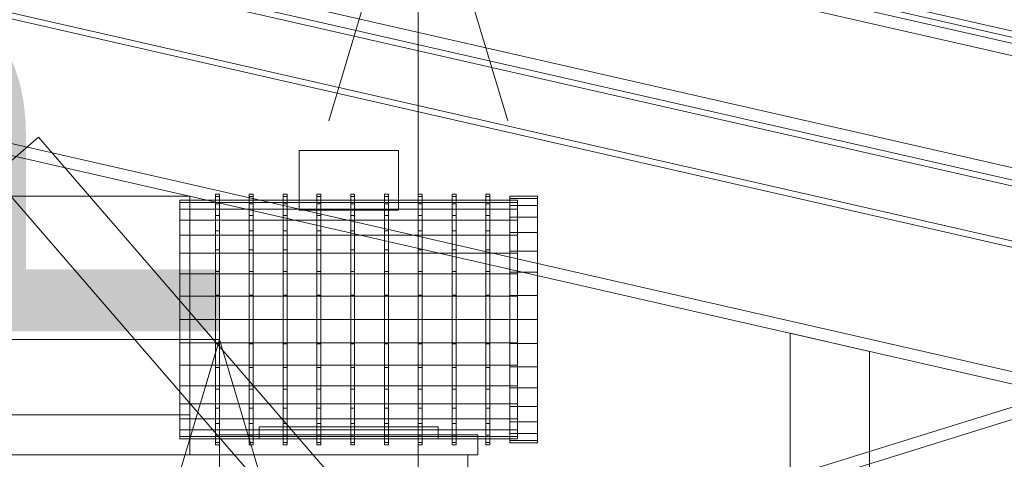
# Model space of a CAD drawing. Header units: millimetres. Extents: x -3490 to 61924, y -72580 to 6847.
# Tile 745 of 1056: x 19019 to 19515, y 1920 to 2141. Entities that reach past the tile are written whole.
import ezdxf

# ---------------------------------------------------------------- set-up
doc = ezdxf.new("R2010")
doc.units = ezdxf.units.MM
for name, color, linetype, lineweight in [('COTAS_P', 1, 'Continuous', 0), ('lateral_C02', 7, 'Continuous', 0), ('lateral_C10', 7, 'Continuous', 0), ('lateral_C11', 7, 'Continuous', 0)]:
    doc.layers.add(name, color=color, linetype=linetype, lineweight=lineweight)
doc.dimstyles.new('R19_100', dxfattribs={"dimtxt": 250, "dimasz": 150, "dimexe": 150, "dimexo": 80, "dimgap": 100, "dimtad": 1, "dimtih": 1, "dimtoh": 1, "dimdsep": 46, "dimcen": 0.09, "dimadec": 0, "dimazin": 0, "dimtfac": 1, "dimtdec": 4, "dimtofl": 0, "dimtmove": 0, "dimatfit": 3, "dimfxl": 1, "dimtolj": 1, "dimtzin": 0, "dimarcsym": 0})

# ---------------------------------------------------------------- blocks, each defined once
blk = doc.blocks.new('DIM_R29_4')
at = {"layer": 'COTAS_P'}
for p, q in [((15248.37, 1279.09), (24311.82, 4109.09)), ((24311.82, 4109.09), (24155.23, 4107.34)), ((24311.82, 4109.09), (24182.05, 4021.43)), ((24580.07, 3250), (24311.82, 4109.09)), ((15248.37, 1279.09), (15378.14, 1366.76)), ((15248.37, 1279.09), (15404.97, 1280.85)), ((15516.62, 420), (15248.37, 1279.09))]:
    blk.add_line(p, q, dxfattribs=at)
blk.add_text('9495 P', height=250, rotation=17.3406, dxfattribs=at).set_placement((19750.29, 2789.55))
blk = doc.blocks.new('DIM_R29_19')
at = {"layer": 'COTAS_P'}
for p, q in [((18820, 2240), (18619.96, 1362.51)), ((18619.96, 1362.51), (18776.21, 1373.05)), ((27699.96, -707.49), (18619.96, 1362.51)), ((18619.96, 1362.51), (18756.2, 1285.3)), ((27900, 170), (27699.96, -707.49)), ((27699.96, -707.49), (27563.71, -630.27)), ((27699.96, -707.49), (27543.71, -718.02))]:
    blk.add_line(p, q, dxfattribs=at)
blk.add_text('9312.96 P', height=250, rotation=167.1576, dxfattribs=at).set_placement((23137.73, 230.02))
blk = doc.blocks.new('DIM_R29_21')
at = {"layer": 'COTAS_P'}
for p, q in [((18820, 2240), (19220, 2240)), ((19220, 2240), (19175, 2090)), ((19220, 0), (19220, 2240)), ((19220, 2240), (19265, 2090)), ((19220, 0), (19175, 150)), ((19220, 0), (19265, 150)), ((18820, 0), (19220, 0))]:
    blk.add_line(p, q, dxfattribs=at)
blk.add_text('2240 P', height=250, rotation=90, dxfattribs=at).set_placement((19120, 1120))
blk = doc.blocks.new('DIM_R29_22')
at = {"layer": 'COTAS_P'}
for p, q in [((18720, 1980), (19120, 1980)), ((19120, 1980), (19075, 1830)), ((19120, 0), (19120, 1980)), ((19120, 1980), (19165, 1830)), ((19120, 0), (19075, 150)), ((19120, 0), (19165, 150)), ((18720, 0), (19120, 0))]:
    blk.add_line(p, q, dxfattribs=at)
blk.add_text('1980 P', height=250, rotation=90, dxfattribs=at).set_placement((19020, 990))
blk = doc.blocks.new('DIM_R29_23')
at = {"layer": 'COTAS_P'}
for p, q in [((18720, 1980), (19120, 1980)), ((19120, 1980), (19075, 1830)), ((19120, 0), (19120, 1980)), ((19120, 1980), (19165, 1830)), ((19120, 0), (19075, 150)), ((19120, 0), (19165, 150)), ((18720, 0), (19120, 0))]:
    blk.add_line(p, q, dxfattribs=at)
blk.add_text('1980 P', height=250, rotation=90, dxfattribs=at).set_placement((19020, 990))

msp = doc.modelspace()

# ---------------------------------------------------------------- linework, layer by layer
at = {"layer": 'lateral_C02'}
for p, q in [((20096.643, 2125.293), (19160.686, 1834.799)), ((19162.465, 1829.068), (20098.422, 2119.563))]:
    msp.add_line(p, q, dxfattribs=at)
at = {"layer": 'lateral_C10'}
for p, q in [((27911.78, 221.674), (18831.78, 2291.674)), ((27911.114, 218.749), (18831.114, 2288.749)), ((26644.3, 510.626), (18890.279, 2278.338)), ((27853.281, 235.01), (18890.279, 2278.338)), ((27842.198, 231.383), (18898.696, 2270.265)), ((27842.865, 234.308), (18899.362, 2273.19)), ((19623.074, 2105.126), (18927.945, 2263.597)), ((27812.948, 238.051), (18927.945, 2263.597)), ((19621.741, 2099.276), (18926.612, 2257.747)), ((27811.615, 232.201), (18926.612, 2257.747)), ((27965.137, 140.791), (18748.639, 2241.909)), ((27963.804, 134.941), (18747.306, 2236.059)), ((27963.137, 132.016), (18746.639, 2233.134)), ((27888.886, 121.251), (18808.886, 2191.251)), ((27888.22, 118.326), (18808.22, 2188.326)), ((27942.91, 43.293), (18726.412, 2144.411)), ((27941.576, 37.443), (18725.079, 2138.561)), ((19585.955, 1942.304), (18890.826, 2100.775)), ((19028.918, 2081.693), (19006.23, 2062.066)), ((19438.412, 1608.34), (19028.918, 2081.693)), ((19415.724, 1588.712), (19006.23, 2062.066)), ((19407.068, 1983.085), (19447.068, 1973.966)), ((19407.068, 1983.085), (19407.068, 12)), ((19447.068, 12), (19447.068, 1973.966))]:
    msp.add_line(p, q, dxfattribs=at)
at = {"layer": 'lateral_C11'}
for p, q in [((19210, 2075), (19160, 2075)), ((19160, 2045), (19160, 2075)), ((19210, 2045), (19210, 2075)), ((19105, 2052), (18985, 2052)), ((19105, 1942), (19105, 2052)), ((19118, 2051.789), (19118, 2053)), ((19120, 2053), (19118, 2053)), ((19118, 2048.204), (19118, 2051.789)), ((19120, 2051.789), (19118, 2051.789)), ((19120, 2051.789), (19120, 2053)), ((19120, 2048.204), (19120, 2051.789)), ((19135, 2051.789), (19135, 2053)), ((19137, 2053), (19135, 2053)), ((19135, 2048.204), (19135, 2051.789)), ((19137, 2051.789), (19135, 2051.789)), ((19137, 2051.789), (19137, 2053)), ((19137, 2048.204), (19137, 2051.789)), ((19152, 2051.789), (19152, 2053)), ((19154, 2053), (19152, 2053)), ((19152, 2048.204), (19152, 2051.789)), ((19154, 2051.789), (19152, 2051.789)), ((19154, 2051.789), (19154, 2053)), ((19154, 2048.204), (19154, 2051.789)), ((19169, 2051.789), (19169, 2053)), ((19171, 2053), (19169, 2053)), ((19169, 2048.204), (19169, 2051.789)), ((19171, 2051.789), (19169, 2051.789)), ((19171, 2051.789), (19171, 2053)), ((19171, 2048.204), (19171, 2051.789)), ((19186, 2051.789), (19186, 2053)), ((19188, 2053), (19186, 2053)), ((19186, 2048.204), (19186, 2051.789)), ((19188, 2051.789), (19186, 2051.789)), ((19188, 2051.789), (19188, 2053)), ((19188, 2048.204), (19188, 2051.789)), ((19203, 2051.789), (19203, 2053)), ((19205, 2053), (19203, 2053)), ((19203, 2048.204), (19203, 2051.789)), ((19205, 2051.789), (19203, 2051.789)), ((19205, 2051.789), (19205, 2053)), ((19205, 2048.204), (19205, 2051.789)), ((19220, 2051.789), (19220, 2053)), ((19222, 2053), (19220, 2053)), ((19220, 2048.204), (19220, 2051.789)), ((19222, 2051.789), (19220, 2051.789)), ((19222, 2051.789), (19222, 2053)), ((19222, 2048.204), (19222, 2051.789)), ((19237, 2051.789), (19237, 2053)), ((19239, 2053), (19237, 2053)), ((19237, 2048.204), (19237, 2051.789)), ((19239, 2051.789), (19237, 2051.789)), ((19239, 2051.789), (19239, 2053)), ((19239, 2048.204), (19239, 2051.789)), ((19254, 2051.789), (19254, 2053)), ((19256, 2053), (19254, 2053)), ((19254, 2048.204), (19254, 2051.789)), ((19256, 2051.789), (19254, 2051.789)), ((19256, 2051.789), (19256, 2053)), ((19256, 2048.204), (19256, 2051.789)), ((19266, 2050.809), (19266, 2052)), ((19280, 2052), (19266, 2052)), ((19280, 2050.809), (19280, 2052)), ((19100, 2048.847), (19100, 2050)), ((19270, 2050), (19100, 2050)), ((19100, 2045.433), (19100, 2048.847)), ((19270, 2048.847), (19100, 2048.847)), ((19118, 2042.383), (19118, 2048.204)), ((19120, 2048.204), (19118, 2048.204)), ((19120, 2042.383), (19120, 2048.204)), ((19135, 2042.383), (19135, 2048.204)), ((19137, 2048.204), (19135, 2048.204)), ((19137, 2042.383), (19137, 2048.204)), ((19152, 2042.383), (19152, 2048.204)), ((19154, 2048.204), (19152, 2048.204)), ((19154, 2042.383), (19154, 2048.204)), ((19169, 2042.383), (19169, 2048.204)), ((19171, 2048.204), (19169, 2048.204)), ((19171, 2042.383), (19171, 2048.204)), ((19186, 2042.383), (19186, 2048.204)), ((19188, 2048.204), (19186, 2048.204)), ((19188, 2042.383), (19188, 2048.204)), ((19203, 2042.383), (19203, 2048.204)), ((19205, 2048.204), (19203, 2048.204)), ((19205, 2042.383), (19205, 2048.204)), ((19220, 2042.383), (19220, 2048.204)), ((19222, 2048.204), (19220, 2048.204)), ((19222, 2042.383), (19222, 2048.204)), ((19237, 2042.383), (19237, 2048.204)), ((19239, 2048.204), (19237, 2048.204)), ((19239, 2042.383), (19239, 2048.204)), ((19254, 2042.383), (19254, 2048.204)), ((19256, 2048.204), (19254, 2048.204)), ((19256, 2042.383), (19256, 2048.204)), ((19266, 2047.281), (19266, 2050.809)), ((19280, 2050.809), (19266, 2050.809)), ((19266, 2041.551), (19266, 2047.281)), ((19280, 2047.281), (19266, 2047.281)), ((19270, 2048.847), (19270, 2050)), ((19270, 2045.433), (19270, 2048.847)), ((19280, 2047.281), (19280, 2050.809)), ((19280, 2041.551), (19280, 2047.281)), ((19100, 2039.888), (19100, 2045.433)), ((19270, 2045.433), (19100, 2045.433)), ((19118, 2034.548), (19118, 2042.383)), ((19120, 2042.383), (19118, 2042.383)), ((19120, 2034.548), (19120, 2042.383)), ((19135, 2034.548), (19135, 2042.383)), ((19137, 2042.383), (19135, 2042.383)), ((19137, 2034.548), (19137, 2042.383)), ((19152, 2034.548), (19152, 2042.383)), ((19154, 2042.383), (19152, 2042.383)), ((19154, 2034.548), (19154, 2042.383)), ((19210, 2045), (19160, 2045)), ((19169, 2034.548), (19169, 2042.383)), ((19171, 2042.383), (19169, 2042.383)), ((19171, 2034.548), (19171, 2042.383)), ((19186, 2034.548), (19186, 2042.383)), ((19188, 2042.383), (19186, 2042.383)), ((19188, 2034.548), (19188, 2042.383)), ((19203, 2034.548), (19203, 2042.383)), ((19205, 2042.383), (19203, 2042.383)), ((19205, 2034.548), (19205, 2042.383)), ((19220, 2034.548), (19220, 2042.383)), ((19222, 2042.383), (19220, 2042.383)), ((19222, 2034.548), (19222, 2042.383)), ((19237, 2034.548), (19237, 2042.383)), ((19239, 2042.383), (19237, 2042.383)), ((19239, 2034.548), (19239, 2042.383)), ((19254, 2034.548), (19254, 2042.383)), ((19256, 2042.383), (19254, 2042.383)), ((19256, 2034.548), (19256, 2042.383)), ((19266, 2033.841), (19266, 2041.551)), ((19280, 2041.551), (19266, 2041.551)), ((19270, 2039.888), (19270, 2045.433)), ((19280, 2033.841), (19280, 2041.551)), ((19100, 2032.426), (19100, 2039.888)), ((19270, 2039.888), (19100, 2039.888)), ((19270, 2032.426), (19270, 2039.888)), ((19100, 2023.334), (19100, 2032.426)), ((19270, 2032.426), (19100, 2032.426)), ((19118, 2025.001), (19118, 2034.548)), ((19120, 2034.548), (19118, 2034.548)), ((19120, 2025.001), (19120, 2034.548)), ((19135, 2025.001), (19135, 2034.548)), ((19137, 2034.548), (19135, 2034.548)), ((19137, 2025.001), (19137, 2034.548)), ((19152, 2025.001), (19152, 2034.548)), ((19154, 2034.548), (19152, 2034.548)), ((19154, 2025.001), (19154, 2034.548)), ((19169, 2025.001), (19169, 2034.548)), ((19171, 2034.548), (19169, 2034.548)), ((19171, 2025.001), (19171, 2034.548)), ((19186, 2025.001), (19186, 2034.548)), ((19188, 2034.548), (19186, 2034.548)), ((19188, 2025.001), (19188, 2034.548)), ((19203, 2025.001), (19203, 2034.548)), ((19205, 2034.548), (19203, 2034.548)), ((19205, 2025.001), (19205, 2034.548)), ((19220, 2025.001), (19220, 2034.548)), ((19222, 2034.548), (19220, 2034.548)), ((19222, 2025.001), (19222, 2034.548)), ((19237, 2025.001), (19237, 2034.548)), ((19239, 2034.548), (19237, 2034.548)), ((19239, 2025.001), (19239, 2034.548)), ((19254, 2025.001), (19254, 2034.548)), ((19256, 2034.548), (19254, 2034.548)), ((19256, 2025.001), (19256, 2034.548)), ((19266, 2024.445), (19266, 2033.841)), ((19280, 2033.841), (19266, 2033.841)), ((19270, 2023.334), (19270, 2032.426)), ((19280, 2024.445), (19280, 2033.841)), ((19100, 2012.961), (19100, 2023.334)), ((19270, 2023.334), (19100, 2023.334)), ((19118, 2014.109), (19118, 2025.001)), ((19120, 2025.001), (19118, 2025.001)), ((19120, 2014.109), (19120, 2025.001)), ((19135, 2014.109), (19135, 2025.001)), ((19137, 2025.001), (19135, 2025.001)), ((19137, 2014.109), (19137, 2025.001)), ((19152, 2014.109), (19152, 2025.001)), ((19154, 2025.001), (19152, 2025.001)), ((19154, 2014.109), (19154, 2025.001)), ((19169, 2014.109), (19169, 2025.001)), ((19171, 2025.001), (19169, 2025.001)), ((19171, 2014.109), (19171, 2025.001)), ((19186, 2014.109), (19186, 2025.001)), ((19188, 2025.001), (19186, 2025.001)), ((19188, 2014.109), (19188, 2025.001)), ((19203, 2014.109), (19203, 2025.001)), ((19205, 2025.001), (19203, 2025.001)), ((19205, 2014.109), (19205, 2025.001)), ((19220, 2014.109), (19220, 2025.001)), ((19222, 2025.001), (19220, 2025.001)), ((19222, 2014.109), (19222, 2025.001)), ((19237, 2014.109), (19237, 2025.001)), ((19239, 2025.001), (19237, 2025.001)), ((19239, 2014.109), (19239, 2025.001)), ((19254, 2014.109), (19254, 2025.001)), ((19256, 2025.001), (19254, 2025.001)), ((19256, 2014.109), (19256, 2025.001)), ((19266, 2013.726), (19266, 2024.445)), ((19280, 2024.445), (19266, 2024.445)), ((19270, 2012.961), (19270, 2023.334)), ((19280, 2013.726), (19280, 2024.445)), ((19100, 2001.705), (19100, 2012.961)), ((19270, 2012.961), (19100, 2012.961)), ((19118, 2002.291), (19118, 2014.109)), ((19120, 2014.109), (19118, 2014.109)), ((19120, 2002.291), (19120, 2014.109)), ((19135, 2002.291), (19135, 2014.109)), ((19137, 2014.109), (19135, 2014.109)), ((19137, 2002.291), (19137, 2014.109)), ((19152, 2002.291), (19152, 2014.109)), ((19154, 2014.109), (19152, 2014.109)), ((19154, 2002.291), (19154, 2014.109)), ((19169, 2002.291), (19169, 2014.109)), ((19171, 2014.109), (19169, 2014.109)), ((19171, 2002.291), (19171, 2014.109)), ((19186, 2002.291), (19186, 2014.109)), ((19188, 2014.109), (19186, 2014.109)), ((19188, 2002.291), (19188, 2014.109)), ((19203, 2002.291), (19203, 2014.109)), ((19205, 2014.109), (19203, 2014.109)), ((19205, 2002.291), (19205, 2014.109)), ((19220, 2002.291), (19220, 2014.109)), ((19222, 2014.109), (19220, 2014.109)), ((19222, 2002.291), (19222, 2014.109)), ((19237, 2002.291), (19237, 2014.109)), ((19239, 2014.109), (19237, 2014.109)), ((19239, 2002.291), (19239, 2014.109)), ((19254, 2002.291), (19254, 2014.109)), ((19256, 2014.109), (19254, 2014.109)), ((19256, 2002.291), (19256, 2014.109)), ((19266, 2002.096), (19266, 2013.726)), ((19280, 2013.726), (19266, 2013.726)), ((19270, 2001.705), (19270, 2012.961)), ((19280, 2002.096), (19280, 2013.726)), ((19100, 1990), (19100, 2001.705)), ((19270, 2001.705), (19100, 2001.705)), ((19118, 1990), (19118, 2002.291)), ((19120, 2002.291), (19118, 2002.291)), ((19120, 1990), (19120, 2002.291)), ((19135, 1990), (19135, 2002.291)), ((19137, 2002.291), (19135, 2002.291)), ((19137, 1990), (19137, 2002.291)), ((19152, 1990), (19152, 2002.291)), ((19154, 2002.291), (19152, 2002.291)), ((19154, 1990), (19154, 2002.291)), ((19169, 1990), (19169, 2002.291)), ((19171, 2002.291), (19169, 2002.291)), ((19171, 1990), (19171, 2002.291)), ((19186, 1990), (19186, 2002.291)), ((19188, 2002.291), (19186, 2002.291)), ((19188, 1990), (19188, 2002.291)), ((19203, 1990), (19203, 2002.291)), ((19205, 2002.291), (19203, 2002.291)), ((19205, 1990), (19205, 2002.291)), ((19220, 1990), (19220, 2002.291)), ((19222, 2002.291), (19220, 2002.291)), ((19222, 1990), (19222, 2002.291)), ((19237, 1990), (19237, 2002.291)), ((19239, 2002.291), (19237, 2002.291)), ((19239, 1990), (19239, 2002.291)), ((19254, 1990), (19254, 2002.291)), ((19256, 2002.291), (19254, 2002.291)), ((19256, 1990), (19256, 2002.291)), ((19266, 1990), (19266, 2002.096)), ((19280, 2002.096), (19266, 2002.096)), ((19270, 1990), (19270, 2001.705)), ((19280, 1990), (19280, 2002.096)), ((19100, 1990), (19100, 1978.295)), ((19100, 1990), (19270, 1990)), ((19118, 1990), (19118, 1977.709)), ((19118, 1990), (19120, 1990)), ((19120, 1977.709), (19120, 1990)), ((19135, 1990), (19135, 1977.709)), ((19135, 1990), (19137, 1990)), ((19137, 1977.709), (19137, 1990)), ((19152, 1990), (19152, 1977.709)), ((19152, 1990), (19154, 1990)), ((19154, 1977.709), (19154, 1990)), ((19169, 1990), (19169, 1977.709)), ((19169, 1990), (19171, 1990)), ((19171, 1977.709), (19171, 1990)), ((19186, 1990), (19186, 1977.709)), ((19186, 1990), (19188, 1990)), ((19188, 1977.709), (19188, 1990)), ((19203, 1990), (19203, 1977.709)), ((19203, 1990), (19205, 1990)), ((19205, 1977.709), (19205, 1990)), ((19220, 1990), (19220, 1977.709)), ((19220, 1990), (19222, 1990)), ((19222, 1977.709), (19222, 1990)), ((19237, 1990), (19237, 1977.709)), ((19237, 1990), (19239, 1990)), ((19239, 1977.709), (19239, 1990)), ((19254, 1990), (19254, 1977.709)), ((19254, 1990), (19256, 1990)), ((19256, 1977.709), (19256, 1990)), ((19266, 1990), (19266, 1977.904)), ((19266, 1990), (19280, 1990)), ((19270, 1978.295), (19270, 1990)), ((19280, 1977.904), (19280, 1990)), ((19100, 1978.295), (19100, 1967.039)), ((19270, 1978.295), (19100, 1978.295)), ((19118, 1977.709), (19118, 1965.891)), ((19120, 1977.709), (19118, 1977.709)), ((19120, 1977.709), (19120, 1965.891)), ((19135, 1977.709), (19135, 1965.891)), ((19137, 1977.709), (19135, 1977.709)), ((19137, 1977.709), (19137, 1965.891)), ((19152, 1977.709), (19152, 1965.891)), ((19154, 1977.709), (19152, 1977.709)), ((19154, 1977.709), (19154, 1965.891)), ((19169, 1977.709), (19169, 1965.891)), ((19171, 1977.709), (19169, 1977.709)), ((19171, 1977.709), (19171, 1965.891)), ((19186, 1977.709), (19186, 1965.891)), ((19188, 1977.709), (19186, 1977.709)), ((19188, 1977.709), (19188, 1965.891)), ((19203, 1977.709), (19203, 1965.891)), ((19205, 1977.709), (19203, 1977.709)), ((19205, 1977.709), (19205, 1965.891)), ((19220, 1977.709), (19220, 1965.891)), ((19222, 1977.709), (19220, 1977.709)), ((19222, 1977.709), (19222, 1965.891)), ((19237, 1977.709), (19237, 1965.891)), ((19239, 1977.709), (19237, 1977.709)), ((19239, 1977.709), (19239, 1965.891)), ((19254, 1977.709), (19254, 1965.891)), ((19256, 1977.709), (19254, 1977.709)), ((19256, 1977.709), (19256, 1965.891)), ((19266, 1977.904), (19266, 1966.274)), ((19280, 1977.904), (19266, 1977.904)), ((19270, 1978.295), (19270, 1967.039)), ((19280, 1977.904), (19280, 1966.274)), ((19100, 1967.039), (19100, 1956.666)), ((19270, 1967.039), (19100, 1967.039)), ((19270, 1967.039), (19270, 1956.666)), ((19118, 1965.891), (19118, 1954.999)), ((19120, 1965.891), (19118, 1965.891)), ((19120, 1965.891), (19120, 1954.999)), ((19135, 1965.891), (19135, 1954.999)), ((19137, 1965.891), (19135, 1965.891)), ((19137, 1965.891), (19137, 1954.999)), ((19152, 1965.891), (19152, 1954.999)), ((19154, 1965.891), (19152, 1965.891)), ((19154, 1965.891), (19154, 1954.999)), ((19169, 1965.891), (19169, 1954.999)), ((19171, 1965.891), (19169, 1965.891)), ((19171, 1965.891), (19171, 1954.999)), ((19186, 1965.891), (19186, 1954.999)), ((19188, 1965.891), (19186, 1965.891)), ((19188, 1965.891), (19188, 1954.999)), ((19203, 1965.891), (19203, 1954.999)), ((19205, 1965.891), (19203, 1965.891)), ((19205, 1965.891), (19205, 1954.999)), ((19220, 1965.891), (19220, 1954.999)), ((19222, 1965.891), (19220, 1965.891)), ((19222, 1965.891), (19222, 1954.999)), ((19237, 1965.891), (19237, 1954.999)), ((19239, 1965.891), (19237, 1965.891)), ((19239, 1965.891), (19239, 1954.999)), ((19254, 1965.891), (19254, 1954.999)), ((19256, 1965.891), (19254, 1965.891)), ((19256, 1965.891), (19256, 1954.999)), ((19266, 1966.274), (19266, 1955.555)), ((19280, 1966.274), (19266, 1966.274)), ((19280, 1966.274), (19280, 1955.555)), ((19100, 1956.666), (19100, 1947.574)), ((19270, 1956.666), (19100, 1956.666)), ((19118, 1954.999), (19118, 1945.452)), ((19120, 1954.999), (19118, 1954.999)), ((19120, 1954.999), (19120, 1945.452)), ((19135, 1954.999), (19135, 1945.452)), ((19137, 1954.999), (19135, 1954.999)), ((19137, 1954.999), (19137, 1945.452)), ((19152, 1954.999), (19152, 1945.452)), ((19154, 1954.999), (19152, 1954.999)), ((19154, 1954.999), (19154, 1945.452)), ((19169, 1954.999), (19169, 1945.452)), ((19171, 1954.999), (19169, 1954.999)), ((19171, 1954.999), (19171, 1945.452)), ((19186, 1954.999), (19186, 1945.452)), ((19188, 1954.999), (19186, 1954.999)), ((19188, 1954.999), (19188, 1945.452)), ((19203, 1954.999), (19203, 1945.452)), ((19205, 1954.999), (19203, 1954.999)), ((19205, 1954.999), (19205, 1945.452)), ((19220, 1954.999), (19220, 1945.452)), ((19222, 1954.999), (19220, 1954.999)), ((19222, 1954.999), (19222, 1945.452)), ((19237, 1954.999), (19237, 1945.452)), ((19239, 1954.999), (19237, 1954.999)), ((19239, 1954.999), (19239, 1945.452)), ((19254, 1954.999), (19254, 1945.452)), ((19256, 1954.999), (19254, 1954.999)), ((19256, 1954.999), (19256, 1945.452)), ((19266, 1955.555), (19266, 1946.159)), ((19280, 1955.555), (19266, 1955.555)), ((19270, 1956.666), (19270, 1947.574)), ((19280, 1955.555), (19280, 1946.159)), ((19100, 1947.574), (19100, 1940.112)), ((19270, 1947.574), (19100, 1947.574)), ((19270, 1947.574), (19270, 1940.112)), ((19118, 1945.452), (19118, 1937.617)), ((19120, 1945.452), (19118, 1945.452)), ((19120, 1945.452), (19120, 1937.617)), ((19135, 1945.452), (19135, 1937.617)), ((19137, 1945.452), (19135, 1945.452)), ((19137, 1945.452), (19137, 1937.617)), ((19152, 1945.452), (19152, 1937.617)), ((19154, 1945.452), (19152, 1945.452)), ((19154, 1945.452), (19154, 1937.617)), ((19169, 1945.452), (19169, 1937.617)), ((19171, 1945.452), (19169, 1945.452)), ((19171, 1945.452), (19171, 1937.617)), ((19186, 1945.452), (19186, 1937.617)), ((19188, 1945.452), (19186, 1945.452)), ((19188, 1945.452), (19188, 1937.617)), ((19203, 1945.452), (19203, 1937.617)), ((19205, 1945.452), (19203, 1945.452)), ((19205, 1945.452), (19205, 1937.617)), ((19220, 1945.452), (19220, 1937.617)), ((19222, 1945.452), (19220, 1945.452)), ((19222, 1945.452), (19222, 1937.617)), ((19237, 1945.452), (19237, 1937.617)), ((19239, 1945.452), (19237, 1945.452)), ((19239, 1945.452), (19239, 1937.617)), ((19254, 1945.452), (19254, 1937.617)), ((19256, 1945.452), (19254, 1945.452)), ((19256, 1945.452), (19256, 1937.617)), ((19266, 1946.159), (19266, 1938.449)), ((19280, 1946.159), (19266, 1946.159)), ((19280, 1946.159), (19280, 1938.449)), ((19105, 1942), (18985, 1942)), ((19100, 1940.112), (19100, 1934.567)), ((19270, 1940.112), (19100, 1940.112)), ((19105, 1922), (19105, 1942)), ((19118, 1937.617), (19118, 1931.796)), ((19120, 1937.617), (19118, 1937.617)), ((19120, 1937.617), (19120, 1931.796)), ((19135, 1937.617), (19135, 1931.796)), ((19137, 1937.617), (19135, 1937.617)), ((19137, 1937.617), (19137, 1931.796)), ((19152, 1937.617), (19152, 1931.796)), ((19154, 1937.617), (19152, 1937.617)), ((19154, 1937.617), (19154, 1931.796)), ((19169, 1937.617), (19169, 1931.796)), ((19171, 1937.617), (19169, 1937.617)), ((19171, 1937.617), (19171, 1931.796)), ((19186, 1937.617), (19186, 1931.796)), ((19188, 1937.617), (19186, 1937.617)), ((19188, 1937.617), (19188, 1931.796)), ((19203, 1937.617), (19203, 1931.796)), ((19205, 1937.617), (19203, 1937.617)), ((19205, 1937.617), (19205, 1931.796)), ((19220, 1937.617), (19220, 1931.796)), ((19222, 1937.617), (19220, 1937.617)), ((19222, 1937.617), (19222, 1931.796)), ((19237, 1937.617), (19237, 1931.796)), ((19239, 1937.617), (19237, 1937.617)), ((19239, 1937.617), (19239, 1931.796)), ((19254, 1937.617), (19254, 1931.796)), ((19256, 1937.617), (19254, 1937.617)), ((19256, 1937.617), (19256, 1931.796)), ((19266, 1938.449), (19266, 1932.719)), ((19280, 1938.449), (19266, 1938.449)), ((19270, 1940.112), (19270, 1934.567)), ((19280, 1938.449), (19280, 1932.719)), ((19100, 1934.567), (19100, 1931.153)), ((19270, 1934.567), (19100, 1934.567)), ((19230, 1936), (19140, 1936)), ((19140, 1930), (19140, 1936)), ((19230, 1930), (19230, 1936)), ((19266, 1932.719), (19266, 1929.191)), ((19280, 1932.719), (19266, 1932.719)), ((19270, 1934.567), (19270, 1931.153)), ((19280, 1932.719), (19280, 1929.191)), ((19100, 1931.153), (19100, 1930)), ((19270, 1931.153), (19100, 1931.153)), ((19270, 1930), (19100, 1930)), ((19118, 1931.796), (19118, 1928.211)), ((19120, 1931.796), (19118, 1931.796)), ((19118, 1928.211), (19118, 1927)), ((19120, 1928.211), (19118, 1928.211)), ((19250, 1932), (19120, 1932)), ((19120, 1922), (19120, 1932)), ((19120, 1931.796), (19120, 1928.211)), ((19120, 1928.211), (19120, 1927)), ((19135, 1931.796), (19135, 1928.211)), ((19137, 1931.796), (19135, 1931.796)), ((19135, 1928.211), (19135, 1927)), ((19137, 1928.211), (19135, 1928.211)), ((19137, 1931.796), (19137, 1928.211)), ((19137, 1928.211), (19137, 1927)), ((19230, 1930), (19140, 1930)), ((19152, 1931.796), (19152, 1928.211)), ((19154, 1931.796), (19152, 1931.796)), ((19152, 1928.211), (19152, 1927)), ((19154, 1928.211), (19152, 1928.211)), ((19154, 1931.796), (19154, 1928.211)), ((19154, 1928.211), (19154, 1927)), ((19169, 1931.796), (19169, 1928.211)), ((19171, 1931.796), (19169, 1931.796)), ((19169, 1928.211), (19169, 1927)), ((19171, 1928.211), (19169, 1928.211)), ((19171, 1931.796), (19171, 1928.211)), ((19171, 1928.211), (19171, 1927)), ((19186, 1931.796), (19186, 1928.211)), ((19188, 1931.796), (19186, 1931.796)), ((19186, 1928.211), (19186, 1927)), ((19188, 1928.211), (19186, 1928.211)), ((19188, 1931.796), (19188, 1928.211)), ((19188, 1928.211), (19188, 1927)), ((19203, 1931.796), (19203, 1928.211)), ((19205, 1931.796), (19203, 1931.796)), ((19203, 1928.211), (19203, 1927)), ((19205, 1928.211), (19203, 1928.211)), ((19205, 1931.796), (19205, 1928.211)), ((19205, 1928.211), (19205, 1927)), ((19220, 1931.796), (19220, 1928.211)), ((19222, 1931.796), (19220, 1931.796)), ((19220, 1928.211), (19220, 1927)), ((19222, 1928.211), (19220, 1928.211)), ((19222, 1931.796), (19222, 1928.211)), ((19222, 1928.211), (19222, 1927)), ((19237, 1931.796), (19237, 1928.211)), ((19239, 1931.796), (19237, 1931.796)), ((19237, 1928.211), (19237, 1927)), ((19239, 1928.211), (19237, 1928.211)), ((19239, 1931.796), (19239, 1928.211)), ((19239, 1928.211), (19239, 1927)), ((19250, 1922), (19250, 1932)), ((19254, 1931.796), (19254, 1928.211)), ((19256, 1931.796), (19254, 1931.796)), ((19254, 1928.211), (19254, 1927)), ((19256, 1928.211), (19254, 1928.211)), ((19256, 1931.796), (19256, 1928.211)), ((19256, 1928.211), (19256, 1927)), ((19266, 1929.191), (19266, 1928)), ((19280, 1929.191), (19266, 1929.191)), ((19280, 1928), (19266, 1928)), ((19270, 1931.153), (19270, 1930)), ((19280, 1929.191), (19280, 1928)), ((19120, 1927), (19118, 1927)), ((19137, 1927), (19135, 1927)), ((19154, 1927), (19152, 1927)), ((19171, 1927), (19169, 1927)), ((19188, 1927), (19186, 1927)), ((19205, 1927), (19203, 1927)), ((19222, 1927), (19220, 1927)), ((19239, 1927), (19237, 1927)), ((19256, 1927), (19254, 1927)), ((19245, 1922), (18915, 1922)), ((19105, 1922), (18985, 1922)), ((19250, 1922), (19120, 1922)), ((19245, 1910), (19245, 1922))]:
    msp.add_line(p, q, dxfattribs=at)

# ---------------------------------------------------------------- dimensions: what is measured, and where the dimension line sits
at = {"layer": 'COTAS_P'}
for p1, p2, distance, picture, middle in [((15516.618, 420), (24580.067, 3250), 900, 'DIM_R29_4', (19780.096, 2694.095)), ((27900, 170), (18820, 2240), 900, 'DIM_R29_19', (23159.956, 327.514)), ((18820, 0), (18820, 2240), -400, 'DIM_R29_21', (19220, 1120)), ((18720, 0), (18720, 1980), -400, 'DIM_R29_22', (19120, 990)), ((18720, 0), (18720, 1980), -400, 'DIM_R29_23', (19120, 990))]:
    dim = msp.add_aligned_dim(p1=p1, p2=p2, distance=distance, text='<> P', dimstyle='R19_100', dxfattribs=at)
    dim.commit()
    dim.dimension.update_dxf_attribs({"geometry": picture, "text_midpoint": middle})

doc.saveas('drawing.dxf')
